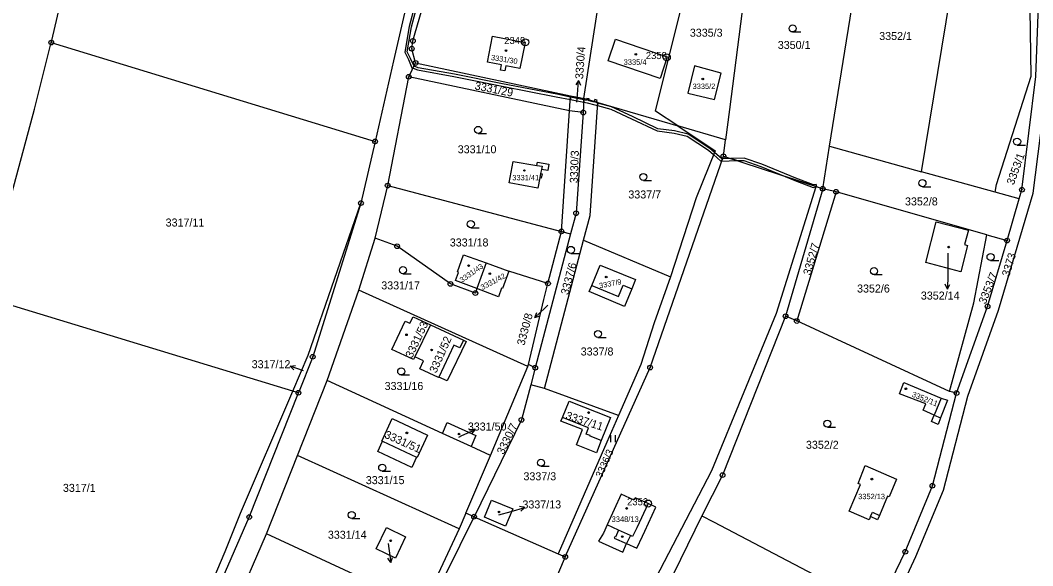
# Model space of a CAD drawing. Extents: x -644096 to -634268, y -1141430 to -1133463.
# Drawn here: x -642008.3 to -641793.2, y -1137933.2 to -1137817.3 of the extents above; entities that cross this region are included whole.
import ezdxf

# ---------------------------------------------------------------- set-up
doc = ezdxf.new("R2010")
doc.units = 0
for name, color, linetype in [('_CIVIL_CONSTRUCTION', 7, 'Continuous'), ('B_Hranice _3D', 7, 'Continuous'), ('M_Svah_Nasyp', 7, 'Continuous'), ('M_Svah_Zarez', 7, 'Continuous'), ('svrsek_osa_sjezdy', 7, 'Continuous'), ('svrsek_osa_VRT', 7, 'Continuous'), ('svrsek_popisy_VRT', 7, 'Continuous'), ('terminal_VRT', 7, 'Continuous')]:
    doc.layers.add(name, color=color, linetype=linetype)

msp = doc.modelspace()

# ---------------------------------------------------------------- linework, layer by layer
at = {"layer": '_CIVIL_CONSTRUCTION'}
for centre, radius in [((-642001.66, -1137822.03), 0.5), ((-642001.66, -1137822.03), 0.0303), ((-641924.85, -1137821.66), 0.5), ((-641924.85, -1137821.66), 0.0303), ((-641901, -1137821.96), 0.75), ((-641901, -1137821.96), 0.03), ((-641925.09, -1137823.32), 0.5), ((-641925.09, -1137823.32), 0.0303), ((-641924.28, -1137826.36), 0.5), ((-641870.93, -1137825.15), 0.75), ((-641870.93, -1137825.15), 0.03), ((-641924.28, -1137826.36), 0.0303), ((-641925.74, -1137829.28), 0.5), ((-641925.74, -1137829.28), 0.0303), ((-641888.66, -1137836.88), 0.5), ((-641888.66, -1137836.88), 0.0303), ((-641932.88, -1137843.01), 0.5), ((-641932.88, -1137843.01), 0.0303), ((-641858.91, -1137846.17), 0.5), ((-641858.91, -1137846.17), 0.0303), ((-641930.21, -1137852.41), 0.5), ((-641930.21, -1137852.41), 0.0303), ((-641837.8, -1137853.07), 0.5), ((-641837.8, -1137853.07), 0.0303), ((-641834.98, -1137853.73), 0.5), ((-641834.98, -1137853.73), 0.0303), ((-641795.48, -1137853.29), 0.5), ((-641795.48, -1137853.29), 0.0303), ((-641935.88, -1137856.11), 0.5), ((-641935.88, -1137856.11), 0.0303), ((-641890.2, -1137858.27), 0.5), ((-641890.2, -1137858.27), 0.0303), ((-641893.3, -1137862.15), 0.5), ((-641893.3, -1137862.15), 0.0303), ((-641928.2, -1137865.28), 0.5), ((-641798.66, -1137864.08), 0.5), ((-641798.66, -1137864.08), 0.0303), ((-641928.2, -1137865.28), 0.0303), ((-641916.87, -1137873.28), 0.5), ((-641916.87, -1137873.28), 0.0303), ((-641896.16, -1137873.2), 0.5), ((-641896.16, -1137873.2), 0.0303), ((-641911.59, -1137875.25), 0.5), ((-641911.59, -1137875.25), 0.0303), ((-641802.79, -1137878.06), 0.5), ((-641845.71, -1137880.17), 0.5), ((-641802.79, -1137878.06), 0.0303), ((-641845.71, -1137880.17), 0.0303), ((-641843.31, -1137881.17), 0.5), ((-641843.31, -1137881.17), 0.0303), ((-641946.14, -1137888.77), 0.5), ((-641946.14, -1137888.77), 0.0303), ((-641898.87, -1137891.1), 0.5), ((-641874.47, -1137891.08), 0.5), ((-641898.87, -1137891.1), 0.0303), ((-641874.47, -1137891.08), 0.0303), ((-641949.16, -1137896.42), 0.5), ((-641949.16, -1137896.42), 0.0303), ((-641809.39, -1137896.5), 0.5), ((-641809.39, -1137896.5), 0.0303), ((-641901.8, -1137902.17), 0.5), ((-641901.8, -1137902.17), 0.0303), ((-641859.08, -1137913.92), 0.5), ((-641859.08, -1137913.92), 0.0303), ((-641814.51, -1137916.16), 0.5), ((-641814.51, -1137916.16), 0.0303), ((-641874.91, -1137919.95), 0.75), ((-641874.91, -1137919.95), 0.03), ((-641959.6, -1137922.81), 0.5), ((-641959.6, -1137922.81), 0.0303), ((-641911.87, -1137922.74), 0.5), ((-641911.87, -1137922.74), 0.0303), ((-641892.49, -1137931.29), 0.5), ((-641892.49, -1137931.29), 0.0303), ((-641820.26, -1137930.18), 0.5), ((-641820.26, -1137930.18), 0.0303)]:
    msp.add_circle(centre, radius, dxfattribs=at)
at = {"layer": 'B_Hranice _3D'}
msp.add_lwpolyline([(-641923.21, -1137809.5), (-641925.63, -1137818.59), (-641926.57, -1137824.07), (-641925.79, -1137825.62), (-641925.07, -1137827.36), (-641924.83, -1137827.46), (-641923.86, -1137827.85), (-641916.14, -1137829.23), (-641905.92, -1137831.28), (-641894.41, -1137833.52), (-641891.41, -1137834.12), (-641891.37, -1137833.61), (-641894.31, -1137833.02), (-641905.82, -1137830.78), (-641916.04, -1137828.73), (-641923.72, -1137827.37), (-641924.61, -1137827.01), (-641925.33, -1137825.42), (-641926.05, -1137823.99), (-641925.15, -1137818.69), (-641922.73, -1137809.64)], dxfattribs=at)
for points in [[(-641891.37, -1137833.61), (-641891.41, -1137834.12), (-641888.56, -1137834.69), (-641888.53, -1137834.19)], [(-641888.53, -1137834.19), (-641888.56, -1137834.69), (-641887.84, -1137834.83), (-641886.24, -1137835.25), (-641885.61, -1137835.42), (-641885.58, -1137834.91), (-641885.88, -1137834.83), (-641885.84, -1137834.7), (-641886.32, -1137834.56), (-641886.36, -1137834.71), (-641887.49, -1137834.41), (-641887.46, -1137834.23), (-641887.93, -1137834.09), (-641887.97, -1137834.3)], [(-641887.93, -1137834.09), (-641887.46, -1137834.23), (-641887.41, -1137834.01), (-641887.89, -1137833.91)], [(-641886.21, -1137834.15), (-641886.32, -1137834.56), (-641885.84, -1137834.7), (-641885.73, -1137834.27)], [(-641885.58, -1137834.91), (-641885.61, -1137835.42), (-641882.81, -1137836.17), (-641878.4, -1137838.19), (-641873, -1137840.8), (-641869.35, -1137841.25), (-641866.61, -1137841.91), (-641862.06, -1137844.9), (-641860.99, -1137845.83), (-641859.42, -1137847.21), (-641859.27, -1137847.21), (-641859.1, -1137846.71), (-641859.24, -1137846.71), (-641860.8, -1137845.35), (-641861.76, -1137844.5), (-641866.41, -1137841.45), (-641869.27, -1137840.75), (-641872.86, -1137840.32), (-641878.18, -1137837.73), (-641882.65, -1137835.69)], [(-641859.1, -1137846.71), (-641859.27, -1137847.21), (-641856.03, -1137847.11), (-641857.42, -1137846.66)], [(-641857.42, -1137846.66), (-641856.03, -1137847.11), (-641854.55, -1137847.07), (-641850.95, -1137848.32), (-641845.76, -1137850.47), (-641839.2, -1137852.62), (-641839.07, -1137852.66), (-641839.18, -1137852.15), (-641839.76, -1137852.27), (-641843.54, -1137850.86), (-641850.77, -1137847.86), (-641854.47, -1137846.57)], [(-641845.76, -1137850.47), (-641843.72, -1137851.32), (-641839.8, -1137852.79), (-641839.21, -1137852.66), (-641839.2, -1137852.62)]]:
    msp.add_lwpolyline(points, close=True, dxfattribs=at)
at = {"layer": 'M_Svah_Nasyp'}
for p, q in [((-641898.53, -1137848.12), (-641897.43, -1137848.3)), ((-641897.73, -1137849.86), (-641897.9, -1137850.74)), ((-641897.43, -1137848.3), (-641897.57, -1137849.01)), ((-641812.65, -1137897.55), (-641814.15, -1137901.15)), ((-641814.15, -1137901.15), (-641812.77, -1137901.75)), ((-641931.33, -1137906.72), (-641924.1, -1137910.12)), ((-641874.91, -1137919.95), (-641877.3, -1137925.09)), ((-641827.63, -1137922.73), (-641827.24, -1137921.81)), ((-641827.24, -1137921.81), (-641825.77, -1137922.48)), ((-641881.2, -1137925.6), (-641883.62, -1137924.5)), ((-641877.3, -1137925.09), (-641878.18, -1137926.96)), ((-641881.99, -1137927.01), (-641882.11, -1137927.28)), ((-641882.11, -1137927.28), (-641879.45, -1137928.47)), ((-641881.85, -1137927.08), (-641881.99, -1137927.01)), ((-641881.2, -1137925.6), (-641881.85, -1137927.08)), ((-641878.64, -1137926.73), (-641881.2, -1137925.6)), ((-641878.64, -1137926.73), (-641879.45, -1137928.47)), ((-641878.18, -1137926.96), (-641878.64, -1137926.73))]:
    msp.add_line(p, q, dxfattribs=at)
for points in [[(-641886.87, -1137873.63), (-641881.19, -1137875.96), (-641880.21, -1137873.55), (-641878.35, -1137874.31)], [(-641914.1, -1137885.26), (-641914.89, -1137886.9), (-641916.13, -1137886.31), (-641919.36, -1137893.07)], [(-641884.87, -1137906.59), (-641887.23, -1137905.66), (-641887.21, -1137905.51), (-641888.03, -1137905.19), (-641887.53, -1137903.84), (-641893.08, -1137901.65)]]:
    msp.add_lwpolyline(points, dxfattribs=at)
at = {"layer": 'M_Svah_Zarez'}
for centre, radius in [((-641905.09, -1137823.72), 0.175), ((-641877.5, -1137824.52), 0.175), ((-641863.28, -1137829.75), 0.175), ((-641901.18, -1137849.21), 0.117), ((-641811.04, -1137865.48), 0.175), ((-641913.01, -1137869.4), 0.175), ((-641908.51, -1137871.1), 0.175), ((-641883.79, -1137871.83), 0.175), ((-641926.21, -1137884.1), 0.175), ((-641920.87, -1137887.32), 0.175), ((-641820.15, -1137895.57), 0.175), ((-641887.53, -1137900.62), 0.175), ((-641926.13, -1137904.94), 0.175), ((-641915.06, -1137905.18), 0.175), ((-641827.37, -1137914.77), 0.175), ((-641879.46, -1137921), 0.175), ((-641906.55, -1137921.73), 0.175), ((-641880.37, -1137926.97), 0.175), ((-641929.56, -1137927.86), 0.175)]:
    msp.add_circle(centre, radius, dxfattribs=at)
at = {"layer": 'svrsek_osa_sjezdy'}
for p, q in [((-641844.2, -1137819.77), (-641842.45, -1137819.77)), ((-641910.99, -1137841.33), (-641909.24, -1137841.33)), ((-641796.51, -1137843.81), (-641794.76, -1137843.81)), ((-641875.9, -1137851.32), (-641874.15, -1137851.32)), ((-641816.62, -1137852.64), (-641814.87, -1137852.64)), ((-641912.55, -1137861.35), (-641910.8, -1137861.35)), ((-641891.3, -1137866.82), (-641889.55, -1137866.82)), ((-641802.16, -1137868.32), (-641800.41, -1137868.32)), ((-641926.97, -1137871.12), (-641925.22, -1137871.12)), ((-641826.9, -1137871.32), (-641825.15, -1137871.32)), ((-641885.54, -1137884.67), (-641883.79, -1137884.67)), ((-641927.33, -1137892.64), (-641925.58, -1137892.64)), ((-641882.83, -1137906.92), (-641882.83, -1137905.42)), ((-641881.83, -1137906.92), (-641881.83, -1137905.42)), ((-641836.82, -1137903.73), (-641835.07, -1137903.73)), ((-641897.66, -1137912.03), (-641895.91, -1137912.03)), ((-641931.37, -1137913.09), (-641929.62, -1137913.09)), ((-641937.84, -1137923.13), (-641936.09, -1137923.13))]:
    msp.add_line(p, q, dxfattribs=at)
for centre in [(-641844.2, -1137819.02), (-641910.99, -1137840.58), (-641796.51, -1137843.06), (-641875.9, -1137850.57), (-641816.62, -1137851.89), (-641912.55, -1137860.6), (-641891.3, -1137866.07), (-641802.16, -1137867.57), (-641926.97, -1137870.37), (-641826.9, -1137870.57), (-641885.54, -1137883.92), (-641927.33, -1137891.89), (-641836.82, -1137902.98), (-641931.37, -1137912.34), (-641897.66, -1137911.28), (-641937.84, -1137922.38)]:
    msp.add_circle(centre, 0.75, dxfattribs=at)
at = {"layer": 'svrsek_popisy_VRT'}
for p, q in [((-641889.71, -1137830.07), (-641890.28, -1137831.03)), ((-641889.92, -1137833.06), (-641889.71, -1137830.07)), ((-641889.71, -1137830.07), (-641889.28, -1137831.1)), ((-641890.03, -1137834.69), (-641889.92, -1137833.06)), ((-641811.2, -1137866.74), (-641811.26, -1137871.39)), ((-641811.26, -1137871.39), (-641811.31, -1137874.39)), ((-641811.31, -1137874.39), (-641811.8, -1137873.38)), ((-641811.31, -1137874.39), (-641810.79, -1137873.4)), ((-641896.2, -1137877.83), (-641896.76, -1137878.36)), ((-641896.76, -1137878.36), (-641898.95, -1137880.41)), ((-641898.95, -1137880.41), (-641898.56, -1137879.36)), ((-641898.95, -1137880.41), (-641897.88, -1137880.09)), ((-641950.9, -1137890.76), (-641949.79, -1137890.62)), ((-641948.06, -1137891.74), (-641950.9, -1137890.76)), ((-641950.9, -1137890.76), (-641950.11, -1137891.56)), ((-641915.12, -1137905.82), (-641914.44, -1137905.52)), ((-641914.44, -1137905.52), (-641911.7, -1137904.3)), ((-641911.7, -1137904.3), (-641912.82, -1137904.25)), ((-641911.7, -1137904.3), (-641912.41, -1137905.16)), ((-641903.99, -1137921.61), (-641901.1, -1137920.78)), ((-641901.1, -1137920.78), (-641902.21, -1137920.58)), ((-641901.1, -1137920.78), (-641901.93, -1137921.54)), ((-641906.61, -1137922.37), (-641903.99, -1137921.61)), ((-641930.11, -1137928.41), (-641929.96, -1137929.52)), ((-641929.96, -1137929.52), (-641929.54, -1137932.49)), ((-641929.54, -1137932.49), (-641930.18, -1137931.57)), ((-641929.54, -1137932.49), (-641929.19, -1137931.43))]:
    msp.add_line(p, q, dxfattribs=at)
at = {"layer": 'terminal_VRT'}
for p, q in [((-641836.35, -1137844.03), (-641828.15, -1137792.74)), ((-641873.29, -1137836.61), (-641863.45, -1137796.65)), ((-641816.79, -1137849.48), (-641808.63, -1137799.75)), ((-641888.52, -1137833.92), (-641884.71, -1137809.29)), ((-642001.66, -1137822.03), (-641932.88, -1137843.01)), ((-641925.74, -1137829.28), (-641924.28, -1137826.36)), ((-641924.28, -1137826.36), (-641891.35, -1137833.32)), ((-641930.21, -1137852.41), (-641925.74, -1137829.28)), ((-641891.57, -1137836.51), (-641925.74, -1137829.28)), ((-641891.57, -1137836.51), (-641891.35, -1137833.32)), ((-641888.52, -1137833.92), (-641888.66, -1137836.88)), ((-641885.57, -1137834.78), (-641888.52, -1137833.92)), ((-641885.57, -1137834.78), (-641868.61, -1137839.72)), ((-641893.3, -1137862.15), (-641891.57, -1137836.51)), ((-641888.66, -1137836.88), (-641891.57, -1137836.51)), ((-641868.61, -1137839.72), (-641873.29, -1137836.61)), ((-641858.46, -1137842.68), (-641868.61, -1137839.72)), ((-641932.88, -1137843.01), (-641935.88, -1137856.11)), ((-641858.91, -1137846.17), (-641858.46, -1137842.68)), ((-641837.8, -1137853.07), (-641836.35, -1137844.03)), ((-641836.35, -1137844.03), (-641816.79, -1137849.48)), ((-641858.91, -1137846.17), (-641839.2, -1137852.62)), ((-641801.19, -1137853.81), (-641816.79, -1137849.48)), ((-641932.89, -1137863.58), (-641930.21, -1137852.41)), ((-641930.21, -1137852.41), (-641893.3, -1137862.15)), ((-641837.8, -1137853.07), (-641845.71, -1137880.17)), ((-641834.98, -1137853.73), (-641843.31, -1137881.17)), ((-641839.2, -1137852.62), (-641837.8, -1137853.07)), ((-641834.98, -1137853.73), (-641837.8, -1137853.07)), ((-641802.93, -1137862.88), (-641834.98, -1137853.73)), ((-641796.05, -1137855.24), (-641801.19, -1137853.81)), ((-641798.66, -1137864.08), (-641796.05, -1137855.24)), ((-641891.35, -1137862.64), (-641898.87, -1137891.1)), ((-641896.16, -1137873.2), (-641893.3, -1137862.15)), ((-641893.3, -1137862.15), (-641891.35, -1137862.64)), ((-641936.37, -1137874.65), (-641932.89, -1137863.58)), ((-641896.93, -1137895.51), (-641888.6, -1137863.99)), ((-641888.6, -1137863.99), (-641870.14, -1137871.78)), ((-641802.93, -1137862.88), (-641798.66, -1137864.08)), ((-641909.29, -1137868.84), (-641911.25, -1137874.3)), ((-641909.29, -1137868.84), (-641904.49, -1137870.58)), ((-641896.16, -1137873.2), (-641904.49, -1137870.58)), ((-641943.06, -1137893.78), (-641936.37, -1137874.65)), ((-641900.42, -1137890.83), (-641936.37, -1137874.65)), ((-641950.34, -1137896.06), (-642015.84, -1137876.15)), ((-641921.08, -1137882), (-641924.42, -1137888.79)), ((-641843.31, -1137881.17), (-641845.71, -1137880.17)), ((-641810.85, -1137896.12), (-641843.31, -1137881.17)), ((-641900.42, -1137890.83), (-641900.33, -1137890.43)), ((-641898.87, -1137891.1), (-641900.33, -1137890.43)), ((-641908.39, -1137909.74), (-641900.42, -1137890.83)), ((-641898.87, -1137891.1), (-641899.83, -1137894.74)), ((-641949.38, -1137909.77), (-641943.06, -1137893.78)), ((-641918.6, -1137905.04), (-641943.06, -1137893.78)), ((-641896.93, -1137895.51), (-641899.83, -1137894.74)), ((-641949.16, -1137896.42), (-641950.34, -1137896.06)), ((-641881.21, -1137901.27), (-641896.93, -1137895.51)), ((-641912.5, -1137907.85), (-641918.6, -1137905.04)), ((-641908.39, -1137909.74), (-641912.5, -1137907.85)), ((-641955.92, -1137926.41), (-641949.38, -1137909.77)), ((-641915.02, -1137925.32), (-641949.38, -1137909.77)), ((-641913.61, -1137922.02), (-641908.39, -1137909.74)), ((-641913.61, -1137922.02), (-641915.02, -1137925.32)), ((-641911.87, -1137922.74), (-641913.61, -1137922.02)), ((-641911.87, -1137922.74), (-641894.03, -1137930.61)), ((-641863.48, -1137922.56), (-641881.05, -1137958.4)), ((-641922.69, -1137941.76), (-641955.92, -1137926.41)), ((-641915.02, -1137925.32), (-641922.69, -1137941.76)), ((-641894.03, -1137930.61), (-641892.49, -1137931.29))]:
    msp.add_line(p, q, dxfattribs=at)
for points in [[(-641801.19, -1137853.81), (-641800.88, -1137852.17), (-641793.51, -1137829.14), (-641793.83, -1137810.18), (-641791.22, -1137791.46), (-641787.21, -1137775.22), (-641783.73, -1137755.03)], [(-641796.05, -1137855.24), (-641795.48, -1137853.29), (-641792.51, -1137829.22), (-641791.84, -1137810.4), (-641785.24, -1137775.57), (-641781.85, -1137755.71)], [(-641841.83, -1137981.12), (-641832.92, -1137963.27), (-641818, -1137931.23), (-641812.18, -1137917.11), (-641806.96, -1137897.13), (-641800.44, -1137878.9), (-641793.09, -1137854), (-641790.02, -1137829.53), (-641789.34, -1137810.49), (-641782.79, -1137776.04)], [(-642001.66, -1137822.03), (-642001.55, -1137821.6), (-641997.38, -1137803.58), (-641994.88, -1137792.53), (-641996.99, -1137792.69)], [(-641852.96, -1137799.77), (-641857.63, -1137836.24), (-641858.46, -1137842.68)], [(-641924.28, -1137826.36), (-641925.09, -1137823.32), (-641924.85, -1137821.66), (-641921.56, -1137810.17), (-641918.95, -1137801.13)], [(-641924.41, -1137806.24), (-641928.96, -1137825.92), (-641932.88, -1137843.01)], [(-641907.93, -1137820.66), (-641901.03, -1137822.03), (-641902.14, -1137827.56), (-641905.11, -1137826.97), (-641905.32, -1137828.05), (-641906.27, -1137827.86), (-641906.06, -1137826.78), (-641909.03, -1137826.19), (-641907.93, -1137820.66)], [(-641870.82, -1137825.05), (-641872.35, -1137829.64), (-641883.37, -1137825.87), (-641881.83, -1137821.33), (-641870.82, -1137825.05)], [(-642015.84, -1137876.15), (-642013.5, -1137867.84), (-642010.96, -1137857.52), (-642005.21, -1137836.2), (-642001.66, -1137822.03)], [(-641865.07, -1137826.97), (-641866.45, -1137832.74), (-641860.78, -1137834.09), (-641859.41, -1137828.55), (-641865.07, -1137826.97)], [(-641891.35, -1137833.32), (-641889.49, -1137833.71), (-641888.52, -1137833.92)], [(-641888.6, -1137863.99), (-641887.22, -1137858.77), (-641885.57, -1137834.78)], [(-641888.66, -1137836.88), (-641890.2, -1137858.27), (-641891.35, -1137862.64)], [(-641868.61, -1137839.72), (-641860.66, -1137845.01), (-641864.7, -1137854.99), (-641870.14, -1137871.78)], [(-641895.97, -1137847.85), (-641896.22, -1137849.18), (-641897.57, -1137849.01), (-641897.73, -1137849.86), (-641897.42, -1137849.92), (-641897.59, -1137850.8), (-641897.9, -1137850.74), (-641898.33, -1137852.96), (-641904.41, -1137851.85), (-641903.53, -1137847.28), (-641898.53, -1137848.12), (-641898.4, -1137847.43), (-641895.97, -1137847.85)], [(-641892.49, -1137931.29), (-641874.47, -1137891.08), (-641858.91, -1137846.17)], [(-641905.05, -1137998.2), (-641884.16, -1137956.79), (-641861.37, -1137912.9), (-641847.6, -1137879.52), (-641839.2, -1137852.62)], [(-641950.34, -1137896.06), (-641947.07, -1137888.4), (-641935.88, -1137856.11)], [(-641935.88, -1137856.11), (-641946.14, -1137888.77), (-641949.16, -1137896.42)], [(-641813.73, -1137860.09), (-641806.87, -1137861.9), (-641807.72, -1137864.93), (-641807.05, -1137865.14), (-641808.46, -1137870.72), (-641815.91, -1137868.74), (-641813.73, -1137860.09)], [(-641911.25, -1137874.3), (-641911.59, -1137875.25), (-641916.87, -1137873.28), (-641928.2, -1137865.28), (-641932.89, -1137863.58)], [(-641810.85, -1137896.12), (-641805.71, -1137877.34), (-641802.93, -1137862.88)], [(-641809.39, -1137896.5), (-641802.79, -1137878.06), (-641798.66, -1137864.08)], [(-641911.25, -1137874.3), (-641915.81, -1137872.6), (-641915.17, -1137870.84), (-641915.4, -1137870.76), (-641914.09, -1137867.11), (-641909.29, -1137868.84)], [(-641885.11, -1137869.28), (-641877.55, -1137872.35), (-641878.35, -1137874.31), (-641879.91, -1137878.11), (-641887.38, -1137874.88), (-641886.87, -1137873.63), (-641885.11, -1137869.28)], [(-641904.49, -1137870.58), (-641905.8, -1137874.27), (-641906.03, -1137874.19), (-641906.68, -1137876.01), (-641911.25, -1137874.3)], [(-641900.33, -1137890.43), (-641897.03, -1137876.59), (-641896.16, -1137873.2)], [(-641870.14, -1137871.78), (-641873.6, -1137881.56), (-641876.46, -1137890.43), (-641881.21, -1137901.27)], [(-641924.42, -1137888.79), (-641924.69, -1137889.34), (-641929.32, -1137887.21), (-641926.52, -1137881.18), (-641925.49, -1137881.63), (-641924.79, -1137880.27), (-641921.08, -1137882)], [(-641921.08, -1137882), (-641914.1, -1137885.26), (-641913.57, -1137885.51), (-641917.59, -1137893.91), (-641919.36, -1137893.07), (-641919.41, -1137893.17), (-641923.41, -1137891.32), (-641922.63, -1137889.62), (-641924.42, -1137888.79)], [(-641845.71, -1137880.17), (-641859.08, -1137913.92), (-641863.48, -1137922.56)], [(-641899.83, -1137894.74), (-641901.8, -1137902.17), (-641911.87, -1137922.74)], [(-641812.65, -1137897.55), (-641811.32, -1137898.02), (-641812.77, -1137901.75), (-641813.3, -1137903.17), (-641814.7, -1137902.5), (-641814.15, -1137901.15), (-641816.49, -1137900.13), (-641815.91, -1137898.8), (-641821.51, -1137896.65), (-641820.55, -1137894.27), (-641812.65, -1137897.55)], [(-641977.5, -1137959.87), (-641975.59, -1137955.72), (-641964.74, -1137930.16), (-641961.44, -1137922.01), (-641950.34, -1137896.06)], [(-641976.3, -1137960.54), (-641974.21, -1137956.35), (-641959.6, -1137922.81), (-641949.16, -1137896.42)], [(-641825.99, -1137941.99), (-641820.26, -1137930.18), (-641814.51, -1137916.16), (-641809.39, -1137896.5)], [(-641809.39, -1137896.5), (-641810.19, -1137896.3), (-641810.85, -1137896.12)], [(-641893.08, -1137901.65), (-641891.69, -1137898.23), (-641882.87, -1137901.67), (-641884.87, -1137906.59), (-641885.89, -1137909.18), (-641890.12, -1137907.49), (-641888.83, -1137904.25), (-641893.41, -1137902.43), (-641893.08, -1137901.65)], [(-641881.21, -1137901.27), (-641883.68, -1137906.9), (-641894.03, -1137930.61)], [(-641931.44, -1137906.67), (-641929.25, -1137901.88), (-641921.73, -1137905.44), (-641923.97, -1137910.18), (-641924.1, -1137910.12), (-641925.11, -1137912.27), (-641932.32, -1137908.91), (-641931.33, -1137906.72), (-641931.44, -1137906.67)], [(-641918.6, -1137905.04), (-641917.56, -1137902.73), (-641911.46, -1137905.5), (-641912.5, -1137907.85)], [(-641822.14, -1137914.77), (-641823.72, -1137918.54), (-641824.06, -1137918.4), (-641825.77, -1137922.48), (-641826.16, -1137923.4), (-641827.63, -1137922.73), (-641827.94, -1137923.39), (-641832.2, -1137921.56), (-641829.78, -1137915.89), (-641830.25, -1137915.68), (-641828.76, -1137911.88), (-641822.14, -1137914.77)], [(-641874.91, -1137919.95), (-641877.63, -1137918.71), (-641877.87, -1137919.23), (-641880.59, -1137917.93), (-641883.62, -1137924.5), (-641884.4, -1137926.25), (-641885.4, -1137927.95), (-641880.23, -1137930.3), (-641879.45, -1137928.47), (-641877.27, -1137929.46), (-641876.1, -1137926.91), (-641875.58, -1137925.85), (-641873.23, -1137920.75), (-641874.91, -1137919.95)], [(-641908.13, -1137919.22), (-641903.66, -1137921.06), (-641905.2, -1137924.76), (-641909.67, -1137922.85), (-641908.13, -1137919.22)], [(-641933.49, -1137974.69), (-641920.67, -1137940.71), (-641911.87, -1137922.74)], [(-641863.48, -1137922.56), (-641860.98, -1137923.87), (-641828.25, -1137941.07)], [(-641930.49, -1137925.07), (-641926.4, -1137927.02), (-641928.58, -1137931.52), (-641932.66, -1137929.58), (-641930.49, -1137925.07)], [(-641969.94, -1137958.28), (-641962.85, -1137942.26), (-641955.92, -1137926.41)], [(-641892.49, -1137931.29), (-641893.92, -1137934.57), (-641911.48, -1137974.67), (-641935.75, -1138019.48), (-641937.34, -1138023.04)]]:
    msp.add_lwpolyline(points, dxfattribs=at)

# ---------------------------------------------------------------- texts
at = {"layer": '_CIVIL_CONSTRUCTION'}
for s, p in [('2349', (-641905.45, -1137822.33)), ('2350', (-641875.38, -1137825.53)), ('2352', (-641879.36, -1137920.32))]:
    msp.add_text(s, height=1.5, dxfattribs=at).set_placement(p)
at = {"layer": 'svrsek_osa_VRT'}
for s, height, p in [('3335/3', 1.7, (-641866.03, -1137820.78)), ('3352/1', 1.7, (-641825.81, -1137821.48)), ('3350/1', 1.7, (-641847.35, -1137823.38)), ('3335/4', 1.19, (-641880.09, -1137826.76)), ('3335/2', 1.14, (-641865.44, -1137831.88)), ('3331/10', 1.7, (-641915.33, -1137845.54)), ('3331/41', 1.14, (-641903.73, -1137851.29)), ('3337/7', 1.7, (-641879.09, -1137855.14)), ('3352/8', 1.7, (-641820.33, -1137856.62)), ('3317/11', 1.7, (-641977.37, -1137861.1)), ('3331/18', 1.7, (-641917.02, -1137865.34)), ('3331/17', 1.7, (-641931.57, -1137874.46)), ('3352/6', 1.7, (-641830.51, -1137875.12)), ('3352/14', 1.7, (-641816.96, -1137876.62)), ('3337/8', 1.7, (-641889.21, -1137888.5)), ('3317/12', 1.7, (-641959.09, -1137891.2)), ('3331/16', 1.7, (-641930.86, -1137895.83)), ('3331/50', 1.7, (-641913.19, -1137904.44)), ('3352/2', 1.7, (-641841.37, -1137908.32)), ('3331/15', 1.7, (-641934.86, -1137915.83)), ('3337/3', 1.7, (-641901.37, -1137915.01)), ('3317/1', 1.7, (-641999.19, -1137917.47)), ('3352/13', 1.14, (-641830.27, -1137919.02)), ('3337/13', 1.7, (-641901.59, -1137920.99)), ('3348/13', 1.19, (-641882.64, -1137923.87)), ('3331/14', 1.7, (-641942.91, -1137927.43))]:
    msp.add_text(s, height=height, dxfattribs=at).set_placement(p)
for s, height, rotation, p in [('3330/4', 1.7, 86, (-641888.71, -1137829.84)), ('3331/30', 1.139, 351, (-641908.33, -1137825.71)), ('3331/29', 1.7, 349, (-641911.82, -1137831.97)), ('3330/3', 1.7, 88, (-641889.84, -1137851.92)), ('3353/1', 1.7, 70, (-641797.24, -1137852.4)), ('3352/7', 1.7, 74, (-641840.39, -1137871.58)), ('3373', 1.7, 73, (-641798.2, -1137871.86)), ('3331/43', 1.14, 35, (-641914.42, -1137873.07)), ('3337/6', 1.7, 75, (-641891.85, -1137875.74)), ('3331/42', 1.14, 28, (-641910.08, -1137874.62)), ('3353/7', 1.7, 68, (-641803.22, -1137877.71)), ('3337/9', 1.139, 11, (-641885.18, -1137874.25)), ('3330/8', 1.7, 75, (-641901.17, -1137886.49)), ('3331/53', 1.692, 65, (-641925.01, -1137889.18)), ('3331/52', 1.692, 66, (-641919.9, -1137892.37)), ('3352/11', 1.19, 338, (-641818.98, -1137897.21)), ('3337/11', 1.692, 342, (-641892.54, -1137901.95)), ('3330/7', 1.7, 64, (-641905.61, -1137909.67)), ('3331/51', 1.698, 336, (-641931.05, -1137905.91)), ('3336/3', 1.53, 66, (-641884.75, -1137914.59))]:
    msp.add_text(s, height=height, rotation=rotation, dxfattribs=at).set_placement(p)

doc.saveas('drawing.dxf')
